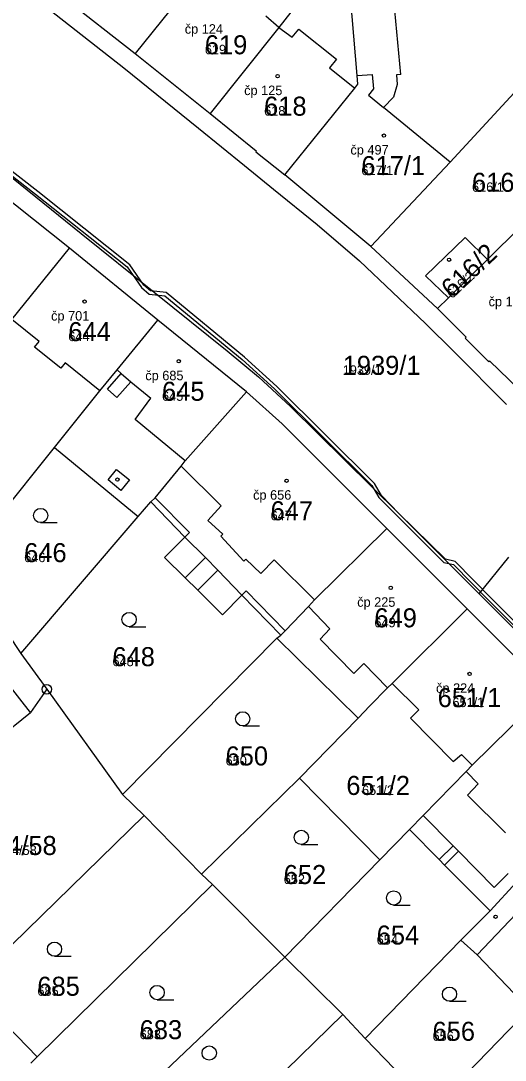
# Model space of a CAD drawing. Extents: x -763628 to -761565, y -976033 to -973833.
# Drawn here: x -762172.9 to -762122, y -974512.8 to -974403.6 of the extents above; entities that cross this region are included whole.
import ezdxf

# ---------------------------------------------------------------- set-up
doc = ezdxf.new("R2010")
doc.units = 0
for name, color, linetype in [('KN_cisla parcel 1000', 7, 'Continuous'), ('KN_cisla parcel 500', 7, 'Continuous'), ('KN_cisla popisna 500', 7, 'Continuous'), ('KN_hranice parcel', 7, 'Continuous'), ('KN_vecna bremena', 7, 'Continuous'), ('KN_vnitrni kresba parcel', 7, 'Continuous'), ('KN_znacky bodu BP', 7, 'Continuous'), ('KN_znacky budov', 7, 'Continuous'), ('KN_znacky kultur', 7, 'Continuous')]:
    doc.layers.add(name, color=color, linetype=linetype)

msp = doc.modelspace()

# ---------------------------------------------------------------- linework, layer by layer
at = {"layer": 'KN_hranice parcel'}
for p, q in [((-762168.82, -974400.78), (-762160.9, -974407)), ((-762160.9, -974407), (-762153.03, -974413.3)), ((-762167.83, -974427.44), (-762178.01, -974419.34)), ((-762136.13, -974427.26), (-762145.18, -974419.75)), ((-762120.37, -974425.15), (-762123.89, -974428.62)), ((-762158.54, -974435), (-762167.83, -974427.44)), ((-762129.14, -974433.79), (-762136.13, -974427.26)), ((-762123.89, -974428.62), (-762128, -974432.67)), ((-762128, -974432.67), (-762129.14, -974433.79)), ((-762149.22, -974442.54), (-762158.54, -974435)), ((-762179.14, -974460.54), (-762169.39, -974448.37)), ((-762169.39, -974448.37), (-762160.59, -974455.63)), ((-762160.59, -974455.63), (-762159.28, -974454.1)), ((-762172.92, -974470.02), (-762160.59, -974455.63)), ((-762126.02, -974465.34), (-762134.48, -974456.9)), ((-762133.91, -974473.19), (-762126.02, -974465.34)), ((-762126.02, -974465.34), (-762117.51, -974473.88)), ((-762174.28, -974467.95), (-762172.92, -974470.02)), ((-762162.25, -974484.84), (-762146.01, -974468.43)), ((-762146.01, -974468.43), (-762145.59, -974468.09)), ((-762146.01, -974468.43), (-762137.48, -974476.81)), ((-762172.92, -974470.02), (-762170.2, -974473.79)), ((-762171.93, -974476.21), (-762174.39, -974473.03)), ((-762170.2, -974473.79), (-762171.93, -974476.21)), ((-762170.2, -974473.79), (-762162.25, -974484.84)), ((-762117.51, -974473.88), (-762125.51, -974481.76)), ((-762176.66, -974480.07), (-762171.93, -974476.21)), ((-762143.65, -974483.14), (-762137.48, -974476.81)), ((-762153.95, -974493.23), (-762143.65, -974483.14)), ((-762135.19, -974491.69), (-762143.65, -974483.14)), ((-762162.25, -974484.84), (-762159.96, -974487.04)), ((-762159.96, -974487.04), (-762178.38, -974505.02)), ((-762159.96, -974487.04), (-762153.95, -974493.23)), ((-762132.09, -974488.52), (-762135.19, -974491.69)), ((-762145.19, -974501.92), (-762135.19, -974491.69)), ((-762153.95, -974493.23), (-762152.77, -974494.3)), ((-762152.77, -974494.3), (-762171.2, -974512.4)), ((-762152.77, -974494.3), (-762145.19, -974501.92)), ((-762126.68, -974500.14), (-762123.62, -974497.06)), ((-762136.74, -974510.49), (-762126.68, -974500.14)), ((-762145.19, -974501.92), (-762164.94, -974520.66)), ((-762145.19, -974501.92), (-762139.09, -974507.96)), ((-762171.2, -974512.4), (-762178.38, -974505.02)), ((-762139.09, -974507.96), (-762160.01, -974528.36)), ((-762139.09, -974507.96), (-762136.74, -974510.49)), ((-762129.59, -974517.78), (-762119.51, -974507.39)), ((-762136.74, -974510.49), (-762132.64, -974514.72)), ((-762171.2, -974512.4), (-762171.88, -974513.06))]:
    msp.add_line(p, q, dxfattribs=at)
for points in [[(-762144.07, -974388.91), (-762144.44, -974394.59), (-762153.62, -974397.92), (-762160.9, -974407)], [(-762138.76, -974395.23), (-762145.83, -974404.25), (-762153.03, -974413.3)], [(-762145.18, -974419.75), (-762137.84, -974410.62), (-762137.51, -974410.21), (-762137.6, -974409.31), (-762138.76, -974395.23)], [(-762114.84, -974404.34), (-762115.21, -974404.73), (-762127.8, -974418.42), (-762136.13, -974427.26)], [(-762153.03, -974413.3), (-762148.18, -974417.23), (-762148.24, -974417.31), (-762145.18, -974419.75)], [(-762128, -974432.67), (-762130.39, -974430.35), (-762126.22, -974426.33), (-762123.89, -974428.62)], [(-762187.57, -974451.87), (-762179.41, -974441.8), (-762175.26, -974436.67), (-762173.86, -974434.93), (-762167.83, -974427.44)], [(-762129.14, -974433.79), (-762126.14, -974436.78), (-762126.22, -974436.88), (-762123.74, -974439.37), (-762123.66, -974439.27), (-762120.6, -974442.25)], [(-762169.39, -974448.37), (-762164.63, -974442.44), (-762162.82, -974440.22), (-762158.54, -974435)], [(-762159.28, -974454.1), (-762158.82, -974453.66), (-762156.07, -974450.36), (-762155.65, -974449.77), (-762149.22, -974442.54)], [(-762134.48, -974456.9), (-762145.46, -974445.89), (-762149.22, -974442.54)], [(-762159.28, -974454.1), (-762155.7, -974457.79), (-762157.82, -974459.93), (-762155.65, -974462.08), (-762154.33, -974463.39), (-762151.75, -974465.96), (-762149.7, -974463.89), (-762145.59, -974468.09)], [(-762145.59, -974468.09), (-762145.14, -974467.65), (-762142.71, -974465.09), (-762142.05, -974464.4), (-762134.48, -974456.9)], [(-762137.48, -974476.81), (-762136.24, -974475.54), (-762134.38, -974473.63), (-762133.91, -974473.19)], [(-762133.91, -974473.19), (-762131.09, -974475.93), (-762131.96, -974476.84), (-762127.48, -974481.38), (-762126.62, -974480.64), (-762125.51, -974481.76)], [(-762125.51, -974481.76), (-762126.12, -974482.41), (-762130.66, -974487.05), (-762132.09, -974488.52)], [(-762123.62, -974497.06), (-762120.83, -974494.05), (-762120.06, -974493.48), (-762117.6, -974491), (-762109.04, -974482.4)], [(-762132.09, -974488.52), (-762128.96, -974491.67), (-762128.39, -974492.25), (-762123.62, -974497.06)], [(-762126.68, -974500.14), (-762124.98, -974501.7), (-762119.51, -974507.39)]]:
    msp.add_lwpolyline(points, dxfattribs=at)
at = {"layer": 'KN_vecna bremena'}
for points in [[(-762197.47, -974400.97), (-762185.74, -974410.16), (-762183.49, -974413.04), (-762182.63, -974413.91), (-762179.79, -974415.21), (-762171.38, -974421.78), (-762161.75, -974429.42), (-762160.25, -974431.57), (-762159.45, -974432.26), (-762157.81, -974432.44), (-762149.66, -974439.14), (-762146.27, -974442.22), (-762136.05, -974452.37), (-762135.32, -974453.65), (-762128.48, -974460.45), (-762127.46, -974460.69), (-762123.72, -974464.5), (-762113.94, -974474.3)], [(-762113.7, -974474.04), (-762123.48, -974464.26), (-762127.28, -974460.37), (-762128.3, -974460.13), (-762133.2, -974455.31), (-762135.04, -974453.43), (-762135.77, -974452.15), (-762146.03, -974441.96), (-762149.44, -974438.88), (-762157.67, -974432.1), (-762159.31, -974431.92), (-762159.99, -974431.33), (-762161.49, -974429.18), (-762171.16, -974421.5), (-762179.61, -974414.91)]]:
    msp.add_lwpolyline(points, dxfattribs=at)
at = {"layer": 'KN_vnitrni kresba parcel'}
for p, q in [((-762132.99, -974409.19), (-762133.74, -974401.31)), ((-762170.03, -974402.28), (-762162.09, -974408.48)), ((-762145.83, -974404.25), (-762147.19, -974403.06)), ((-762145.83, -974404.25), (-762144.4, -974405.27)), ((-762144.4, -974405.27), (-762143.7, -974404.42)), ((-762143.7, -974404.42), (-762139.76, -974407.6)), ((-762162.09, -974408.48), (-762154.27, -974414.83)), ((-762139.76, -974407.6), (-762140.48, -974408.49)), ((-762140.48, -974408.49), (-762137.84, -974410.62)), ((-762137.6, -974409.31), (-762136, -974409.18)), ((-762136, -974409.18), (-762135.87, -974410.71)), ((-762132.99, -974409.19), (-762133.46, -974409.22)), ((-762133.46, -974409.22), (-762133.37, -974410.23)), ((-762135.87, -974410.71), (-762136.4, -974411.35)), ((-762133.37, -974410.23), (-762133.78, -974411.58)), ((-762136.4, -974411.35), (-762134.8, -974412.66)), ((-762133.78, -974411.58), (-762134.8, -974412.66)), ((-762127.8, -974418.42), (-762134.8, -974412.66)), ((-762154.27, -974414.83), (-762149.41, -974418.76)), ((-762176.72, -974417.74), (-762166.59, -974425.9)), ((-762149.41, -974418.76), (-762146.37, -974421.23)), ((-762146.37, -974421.23), (-762141.78, -974424.96)), ((-762141.78, -974424.96), (-762137.34, -974428.76)), ((-762166.59, -974425.9), (-762151.25, -974438.22)), ((-762137.34, -974428.76), (-762130.39, -974435.35)), ((-762171.01, -974437.26), (-762173.86, -974434.93)), ((-762130.39, -974435.35), (-762127.39, -974438.34)), ((-762171.48, -974437.84), (-762171.01, -974437.26)), ((-762168.74, -974440.06), (-762171.48, -974437.84)), ((-762151.25, -974438.22), (-762147.96, -974440.97)), ((-762127.39, -974438.34), (-762121.89, -974443.86)), ((-762168.27, -974439.48), (-762168.74, -974440.06)), ((-762164.63, -974442.44), (-762168.27, -974439.48)), ((-762162.37, -974440.62), (-762162.82, -974440.22)), ((-762163.83, -974442.27), (-762162.37, -974440.62)), ((-762162.37, -974440.62), (-762161.38, -974441.49)), ((-762147.96, -974440.97), (-762144.59, -974444.07)), ((-762163.83, -974442.27), (-762162.84, -974443.14)), ((-762162.84, -974443.14), (-762161.38, -974441.49)), ((-762161.38, -974441.49), (-762159.28, -974443.2)), ((-762160.93, -974445.44), (-762159.28, -974443.2)), ((-762144.59, -974444.07), (-762133.2, -974455.31)), ((-762155.65, -974449.77), (-762160.93, -974445.44)), ((-762163.76, -974451.78), (-762162.86, -974450.68)), ((-762162.86, -974450.68), (-762161.52, -974451.78)), ((-762151.86, -974454.52), (-762156.07, -974450.36)), ((-762162.43, -974452.89), (-762163.76, -974451.78)), ((-762161.52, -974451.78), (-762162.43, -974452.89)), ((-762158.82, -974453.66), (-762155.22, -974457.33)), ((-762153.27, -974456.05), (-762151.86, -974454.52)), ((-762133.2, -974455.31), (-762124.76, -974463.77)), ((-762151.7, -974457.48), (-762153.27, -974456.05)), ((-762155.22, -974457.33), (-762155.7, -974457.79)), ((-762151.9, -974457.7), (-762151.7, -974457.48)), ((-762149.49, -974460.32), (-762151.9, -974457.7)), ((-762155.7, -974457.79), (-762153.53, -974459.94)), ((-762155.65, -974462.08), (-762153.53, -974459.94)), ((-762153.53, -974459.94), (-762152.24, -974461.27)), ((-762124.76, -974463.77), (-762121.64, -974459.89)), ((-762149.28, -974460.11), (-762149.49, -974460.32)), ((-762147.71, -974461.64), (-762149.28, -974460.11)), ((-762146.29, -974460.19), (-762147.71, -974461.64)), ((-762142.05, -974464.4), (-762146.29, -974460.19)), ((-762154.33, -974463.39), (-762152.24, -974461.27)), ((-762152.24, -974461.27), (-762149.7, -974463.89)), ((-762149.7, -974463.89), (-762149.25, -974463.45)), ((-762149.25, -974463.45), (-762145.14, -974467.65)), ((-762124.76, -974463.77), (-762072.53, -974516.18)), ((-762140.44, -974467.42), (-762142.71, -974465.09)), ((-762141.48, -974468.52), (-762140.44, -974467.42)), ((-762137.94, -974472.13), (-762141.48, -974468.52)), ((-762136.88, -974471.09), (-762137.94, -974472.13)), ((-762134.38, -974473.63), (-762136.88, -974471.09)), ((-762124.85, -974483.72), (-762126.12, -974482.41)), ((-762125.98, -974484.91), (-762124.85, -974483.72)), ((-762121.99, -974488.86), (-762125.98, -974484.91)), ((-762130.66, -974487.05), (-762127.51, -974490.23)), ((-762128.96, -974491.67), (-762127.51, -974490.23)), ((-762127.51, -974490.23), (-762126.93, -974490.81)), ((-762128.39, -974492.25), (-762126.93, -974490.81)), ((-762126.93, -974490.81), (-762123.17, -974494.61)), ((-762123.17, -974494.61), (-762121.73, -974493.16)), ((-762118.57, -974494.95), (-762124.98, -974501.7))]:
    msp.add_line(p, q, dxfattribs=at)
at = {"layer": 'KN_znacky bodu BP'}
for radius in [0.5, 0.0303]:
    msp.add_circle((-762170.2, -974473.79), radius, dxfattribs=at)
at = {"layer": 'KN_znacky budov'}
for centre in [(-762145.94, -974409.37), (-762134.77, -974415.62), (-762127.92, -974428.65), (-762166.23, -974433.06), (-762156.33, -974439.33), (-762162.78, -974451.76), (-762145, -974451.88), (-762134.06, -974463.13), (-762125.77, -974472.17), (-762123.04, -974497.68)]:
    msp.add_circle(centre, 0.175, dxfattribs=at)
at = {"layer": 'KN_znacky kultur'}
for p, q in [((-762170.85, -974456.28), (-762169.1, -974456.28)), ((-762161.55, -974467.21), (-762159.8, -974467.21)), ((-762149.61, -974477.64), (-762147.86, -974477.64)), ((-762143.46, -974490.1), (-762141.71, -974490.1)), ((-762133.75, -974496.46), (-762132, -974496.46)), ((-762169.39, -974501.84), (-762167.64, -974501.84)), ((-762158.61, -974506.4), (-762156.86, -974506.4)), ((-762127.88, -974506.57), (-762126.13, -974506.57))]:
    msp.add_line(p, q, dxfattribs=at)
for centre in [(-762170.85, -974455.53), (-762161.55, -974466.46), (-762149.61, -974476.89), (-762143.46, -974489.35), (-762133.75, -974495.71), (-762169.39, -974501.09), (-762158.61, -974505.65), (-762127.88, -974505.82), (-762153.13, -974512.01)]:
    msp.add_circle(centre, 0.75, dxfattribs=at)

# ---------------------------------------------------------------- texts
at = {"layer": 'KN_cisla parcel 1000'}
for s, p in [('619', (-762153.59, -974407.07)), ('618', (-762147.36, -974413.52)), ('617/1', (-762137.14, -974419.77)), ('616/1', (-762125.51, -974421.52)), ('644', (-762167.94, -974437.21)), ('1939/1', (-762139.1, -974440.75)), ('645', (-762158.09, -974443.48)), ('647', (-762146.68, -974456.03)), ('646', (-762172.58, -974460.43)), ('649', (-762135.77, -974467.28)), ('648', (-762163.3, -974471.36)), ('651/1', (-762129.12, -974475.66)), ('650', (-762151.41, -974481.79)), ('651/2', (-762138.72, -974484.89)), ('634/58', (-762177.34, -974491.2)), ('652', (-762145.3, -974494.25)), ('654', (-762135.53, -974500.61)), ('685', (-762171.19, -974505.99)), ('683', (-762160.44, -974510.55)), ('656', (-762129.66, -974510.72))]:
    msp.add_text(s, height=2, dxfattribs=at).set_placement(p)
msp.add_text('616/2', height=2, rotation=43, dxfattribs=at).set_placement((-762127.61, -974432.8))
at = {"layer": 'KN_cisla parcel 500'}
for s, p in [('619', (-762153.59, -974407.07)), ('618', (-762147.36, -974413.52)), ('617/1', (-762137.14, -974419.77)), ('616/1', (-762125.51, -974421.52)), ('644', (-762167.94, -974437.21)), ('1939/1', (-762139.1, -974440.75)), ('645', (-762158.09, -974443.48)), ('647', (-762146.68, -974456.03)), ('646', (-762172.58, -974460.43)), ('649', (-762135.77, -974467.28)), ('648', (-762163.3, -974471.36)), ('651/1', (-762127.57, -974475.66)), ('650', (-762151.41, -974481.79)), ('651/2', (-762137.07, -974484.89)), ('634/58', (-762175.35, -974491.2)), ('652', (-762145.3, -974494.25)), ('654', (-762135.53, -974500.61)), ('685', (-762171.19, -974505.99)), ('683', (-762160.44, -974510.55)), ('656', (-762129.66, -974510.72))]:
    msp.add_text(s, height=1, dxfattribs=at).set_placement(p)
msp.add_text('616/2', height=1, rotation=43, dxfattribs=at).set_placement((-762127.61, -974432.8))
at = {"layer": 'KN_cisla popisna 500'}
for s, p in [('čp 124', (-762155.7, -974404.91)), ('čp 125', (-762149.46, -974411.36)), ('čp 497', (-762138.29, -974417.61)), ('čp 114', (-762123.77, -974433.55)), ('čp 701', (-762169.75, -974435.05)), ('čp 685', (-762159.85, -974441.32)), ('čp 656', (-762148.52, -974453.87)), ('čp 225', (-762137.58, -974465.12)), ('čp 224', (-762129.29, -974474.16))]:
    msp.add_text(s, height=1, dxfattribs=at).set_placement(p)

doc.saveas('drawing.dxf')
